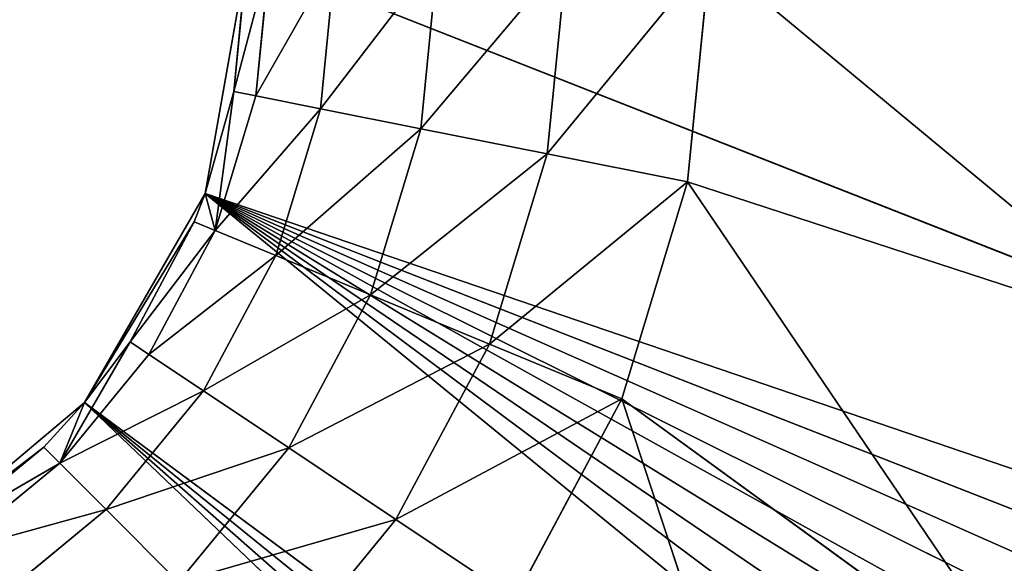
# Model space of a CAD drawing. Extents: x 14 to 217, y 27 to 186.
# Tile 416 of 656: x 84.2 to 86.33, y 78.59 to 79.76. Entities that reach past the tile are written whole.
import ezdxf

# ---------------------------------------------------------------- set-up
doc = ezdxf.new("R2010")
doc.units = 0
doc.header["$LTSCALE"] = 25.4
doc.layers.get('0').update_dxf_attribs({"color": 13, "linetype": 'CONTINUOUS'})

# ---------------------------------------------------------------- blocks, each defined once
blk = doc.blocks.new('PROFILE-RECESSED-T-CONNECT')
at = {"color": 0}
for p, q in [((72.2843, 14.7624, 107.3639), (72.0274, 14.7135, 107.1922)), ((72.2843, 14.7624, 107.3639), (72.0274, 14.7135, 107.1922)), ((72.5154, 14.7624, 106.9316), (72.0274, 14.7135, 107.1922)), ((72.5154, 14.7624, 106.9316), (72.0274, 14.7135, 107.1922)), ((72.5154, 14.7624, 106.9316), (72.2299, 14.7135, 106.8134)), ((72.5154, 14.7624, 106.9316), (72.2299, 14.7135, 106.8134)), ((72.6576, 14.7624, 106.4627), (72.2299, 14.7135, 106.8134)), ((72.6576, 14.7624, 106.4627), (72.2299, 14.7135, 106.8134)), ((72.5154, 14.7624, 106.9316), (72.2843, 14.7624, 107.3639)), ((72.5154, 14.7624, 106.9316), (72.2843, 14.7624, 107.3639)), ((72.6576, 14.7624, 106.4627), (72.3545, 14.7135, 106.4024)), ((72.6576, 14.7624, 106.4627), (72.3545, 14.7135, 106.4024)), ((72.7057, 14.7624, 105.9749), (72.3545, 14.7135, 106.4024)), ((72.7057, 14.7624, 105.9749), (72.3545, 14.7135, 106.4024)), ((72.6576, 14.7624, 106.4627), (72.5154, 14.7624, 106.9316)), ((72.5154, 14.7624, 106.9316), (73.4227, 14.7624, 107.5906)), ((72.5154, 14.7624, 106.9316), (73.4227, 14.7624, 107.5906)), ((72.5154, 14.7624, 106.9316), (72.9634, 14.7624, 108.289)), ((72.5154, 14.7624, 106.9316), (72.9634, 14.7624, 108.289)), ((72.6576, 14.7624, 106.4627), (72.5154, 14.7624, 106.9316)), ((72.7057, 14.7624, 105.9749), (72.6576, 14.7624, 106.4627)), ((72.6576, 14.7624, 106.4627), (73.7086, 14.7624, 106.8051)), ((72.6576, 14.7624, 106.4627), (73.7086, 14.7624, 106.8051)), ((72.6576, 14.7624, 106.4627), (73.4227, 14.7624, 107.5906)), ((72.6576, 14.7624, 106.4627), (73.4227, 14.7624, 107.5906)), ((72.7057, 14.7624, 105.9749), (72.6576, 14.7624, 106.4627)), ((72.7057, 14.7624, 105.9749), (73.7086, 14.7624, 106.8051)), ((72.7057, 14.7624, 105.9749), (73.7086, 14.7624, 106.8051)), ((72.0274, 14.7135, 107.1922), (71.5578, 14.5714, 107.3271)), ((72.0274, 14.7135, 107.1922), (71.5578, 14.5714, 107.3271)), ((71.7549, 14.7135, 107.5242), (72.0274, 14.7135, 107.1922)), ((71.7549, 14.7135, 107.5242), (72.0274, 14.7135, 107.1922)), ((72.0274, 14.7135, 107.1922), (71.7956, 14.5714, 107.0373)), ((72.0274, 14.7135, 107.1922), (71.7956, 14.5714, 107.0373)), ((72.2299, 14.7135, 106.8134), (71.7956, 14.5714, 107.0373)), ((72.2299, 14.7135, 106.8134), (71.7956, 14.5714, 107.0373)), ((72.2299, 14.7135, 106.8134), (71.9723, 14.5714, 106.7067)), ((72.2299, 14.7135, 106.8134), (71.9723, 14.5714, 106.7067)), ((72.3545, 14.7135, 106.4024), (71.9723, 14.5714, 106.7067)), ((72.3545, 14.7135, 106.4024), (71.9723, 14.5714, 106.7067)), ((72.0274, 14.7135, 107.1922), (72.2299, 14.7135, 106.8134)), ((72.0274, 14.7135, 107.1922), (72.2299, 14.7135, 106.8134)), ((72.3545, 14.7135, 106.4024), (72.0811, 14.5714, 106.348)), ((72.3545, 14.7135, 106.4024), (72.0811, 14.5714, 106.348)), ((72.3966, 14.7135, 105.9749), (72.0811, 14.5714, 106.348)), ((72.3966, 14.7135, 105.9749), (72.0811, 14.5714, 106.348)), ((72.2299, 14.7135, 106.8134), (72.3545, 14.7135, 106.4024)), ((72.2299, 14.7135, 106.8134), (72.3545, 14.7135, 106.4024)), ((72.3545, 14.7135, 106.4024), (72.3966, 14.7135, 105.9749)), ((72.3545, 14.7135, 106.4024), (72.3966, 14.7135, 105.9749)), ((71.5578, 14.5714, 107.3271), (71.4014, 14.3502, 107.1706)), ((71.5578, 14.5714, 107.3271), (71.4014, 14.3502, 107.1706)), ((71.7956, 14.5714, 107.0373), (71.4014, 14.3502, 107.1706)), ((71.7956, 14.5714, 107.0373), (71.4014, 14.3502, 107.1706)), ((71.5578, 14.5714, 107.3271), (71.7956, 14.5714, 107.0373)), ((71.5578, 14.5714, 107.3271), (71.7956, 14.5714, 107.0373)), ((71.7956, 14.5714, 107.0373), (71.6117, 14.3502, 106.9144)), ((71.7956, 14.5714, 107.0373), (71.6117, 14.3502, 106.9144)), ((71.9723, 14.5714, 106.7067), (71.6117, 14.3502, 106.9144)), ((71.9723, 14.5714, 106.7067), (71.6117, 14.3502, 106.9144)), ((71.9723, 14.5714, 106.7067), (71.7679, 14.3502, 106.622)), ((71.9723, 14.5714, 106.7067), (71.7679, 14.3502, 106.622)), ((72.0811, 14.5714, 106.348), (71.7679, 14.3502, 106.622)), ((72.0811, 14.5714, 106.348), (71.7679, 14.3502, 106.622)), ((71.7956, 14.5714, 107.0373), (71.9723, 14.5714, 106.7067)), ((71.7956, 14.5714, 107.0373), (71.9723, 14.5714, 106.7067)), ((72.0811, 14.5714, 106.348), (71.8642, 14.3502, 106.3048)), ((72.0811, 14.5714, 106.348), (71.8642, 14.3502, 106.3048)), ((72.1179, 14.5714, 105.9749), (71.8642, 14.3502, 106.3048)), ((72.1179, 14.5714, 105.9749), (71.8642, 14.3502, 106.3048)), ((71.9723, 14.5714, 106.7067), (72.0811, 14.5714, 106.348)), ((71.9723, 14.5714, 106.7067), (72.0811, 14.5714, 106.348)), ((72.0811, 14.5714, 106.348), (72.1179, 14.5714, 105.9749)), ((72.0811, 14.5714, 106.348), (72.1179, 14.5714, 105.9749)), ((71.4014, 14.3502, 107.1706), (71.0662, 14.0714, 107.2628)), ((71.4014, 14.3502, 107.1706), (71.0662, 14.0714, 107.2628)), ((71.1451, 14.3502, 107.3809), (71.4014, 14.3502, 107.1706)), ((71.1451, 14.3502, 107.3809), (71.4014, 14.3502, 107.1706)), ((71.4014, 14.3502, 107.1706), (71.3009, 14.0714, 107.0702)), ((71.4014, 14.3502, 107.1706), (71.3009, 14.0714, 107.0702)), ((71.6117, 14.3502, 106.9144), (71.3009, 14.0714, 107.0702)), ((71.6117, 14.3502, 106.9144), (71.3009, 14.0714, 107.0702)), ((71.4014, 14.3502, 107.1706), (71.6117, 14.3502, 106.9144)), ((71.4014, 14.3502, 107.1706), (71.6117, 14.3502, 106.9144)), ((71.6117, 14.3502, 106.9144), (71.4936, 14.0714, 106.8355)), ((71.6117, 14.3502, 106.9144), (71.4936, 14.0714, 106.8355)), ((71.7679, 14.3502, 106.622), (71.4936, 14.0714, 106.8355)), ((71.7679, 14.3502, 106.622), (71.4936, 14.0714, 106.8355)), ((71.6117, 14.3502, 106.9144), (71.7679, 14.3502, 106.622)), ((71.6117, 14.3502, 106.9144), (71.7679, 14.3502, 106.622)), ((71.7679, 14.3502, 106.622), (71.6367, 14.0714, 106.5677)), ((71.7679, 14.3502, 106.622), (71.6367, 14.0714, 106.5677)), ((71.8642, 14.3502, 106.3048), (71.6367, 14.0714, 106.5677)), ((71.8642, 14.3502, 106.3048), (71.6367, 14.0714, 106.5677)), ((71.8642, 14.3502, 106.3048), (71.7248, 14.0714, 106.2771)), ((71.8642, 14.3502, 106.3048), (71.7248, 14.0714, 106.2771)), ((71.8966, 14.3502, 105.9749), (71.7248, 14.0714, 106.2771)), ((71.8966, 14.3502, 105.9749), (71.7248, 14.0714, 106.2771)), ((71.7679, 14.3502, 106.622), (71.8642, 14.3502, 106.3048)), ((71.7679, 14.3502, 106.622), (71.8642, 14.3502, 106.3048)), ((71.8642, 14.3502, 106.3048), (71.8966, 14.3502, 105.9749)), ((71.8642, 14.3502, 106.3048), (71.8966, 14.3502, 105.9749)), ((71.039, 13.7624, 107.2221), (71.3009, 14.0714, 107.0702)), ((71.039, 13.7624, 107.2221), (71.3009, 14.0714, 107.0702)), ((71.0662, 14.0714, 107.2628), (71.3009, 14.0714, 107.0702)), ((71.0662, 14.0714, 107.2628), (71.3009, 14.0714, 107.0702)), ((71.2663, 13.7624, 107.0356), (71.3009, 14.0714, 107.0702)), ((71.2663, 13.7624, 107.0356), (71.3009, 14.0714, 107.0702)), ((71.3547, 13.7624, 106.9391), (71.3009, 14.0714, 107.0702)), ((71.3009, 14.0714, 107.0702), (71.4529, 13.7624, 106.8083)), ((71.3009, 14.0714, 107.0702), (71.4529, 13.7624, 106.8083)), ((71.3009, 14.0714, 107.0702), (71.4936, 14.0714, 106.8355)), ((71.3547, 13.7624, 106.9391), (71.3009, 14.0714, 107.0702)), ((71.3009, 14.0714, 107.0702), (71.4936, 14.0714, 106.8355)), ((71.4529, 13.7624, 106.8083), (71.6367, 14.0714, 106.5677)), ((71.4936, 14.0714, 106.8355), (71.4529, 13.7624, 106.8083)), ((71.4936, 14.0714, 106.8355), (71.4529, 13.7624, 106.8083)), ((71.4529, 13.7624, 106.8083), (71.6367, 14.0714, 106.5677)), ((71.4936, 14.0714, 106.8355), (71.6367, 14.0714, 106.5677)), ((71.4936, 14.0714, 106.8355), (71.6367, 14.0714, 106.5677)), ((71.5915, 13.7624, 106.549), (71.6367, 14.0714, 106.5677)), ((71.5915, 13.7624, 106.549), (71.6367, 14.0714, 106.5677)), ((71.6152, 13.7624, 106.488), (71.6367, 14.0714, 106.5677)), ((71.6152, 13.7624, 106.488), (71.6367, 14.0714, 106.5677)), ((71.6367, 14.0714, 106.5677), (71.6768, 13.7624, 106.2676)), ((71.6367, 14.0714, 106.5677), (71.7248, 14.0714, 106.2771)), ((71.6367, 14.0714, 106.5677), (71.6768, 13.7624, 106.2676)), ((71.6367, 14.0714, 106.5677), (71.7248, 14.0714, 106.2771)), ((71.7248, 14.0714, 106.2771), (71.6768, 13.7624, 106.2676)), ((71.7248, 14.0714, 106.2771), (71.6768, 13.7624, 106.2676)), ((71.7546, 14.0714, 105.9749), (71.6768, 13.7624, 106.2676)), ((71.7546, 14.0714, 105.9749), (71.6768, 13.7624, 106.2676)), ((71.7248, 14.0714, 106.2771), (71.7546, 14.0714, 105.9749)), ((71.7248, 14.0714, 106.2771), (71.7546, 14.0714, 105.9749)), ((70.9557, 4.5648, 107.274), (71.2663, 13.7624, 107.0356)), ((70.9557, 4.5648, 107.274), (71.2663, 13.7624, 107.0356)), ((71.039, 13.7624, 107.2221), (71.2663, 13.7624, 107.0356)), ((71.039, 13.7624, 107.2221), (71.2663, 13.7624, 107.0356)), ((71.3547, 4.5648, 106.9391), (71.2663, 13.7624, 107.0356)), ((71.2663, 13.7624, 107.0356), (71.3547, 13.7624, 106.9391)), ((71.3547, 4.5648, 106.9391), (71.2663, 13.7624, 107.0356)), ((71.2663, 13.7624, 107.0356), (71.3547, 13.7624, 106.9391)), ((71.3547, 13.7624, 106.9391), (71.3547, 4.5648, 106.9391)), ((71.3547, 13.7624, 106.9391), (71.4529, 13.7624, 106.8083)), ((71.4529, 13.7624, 106.8083), (71.3547, 4.5648, 106.9391)), ((71.3547, 13.7624, 106.9391), (71.3547, 4.5648, 106.9391)), ((71.4529, 13.7624, 106.8083), (71.3547, 4.5648, 106.9391)), ((71.5915, 13.7624, 106.549), (71.3547, 4.5648, 106.9391)), ((71.5915, 13.7624, 106.549), (71.3547, 4.5648, 106.9391)), ((71.3547, 13.7624, 106.9391), (71.4529, 13.7624, 106.8083)), ((71.4529, 13.7624, 106.8083), (71.5915, 13.7624, 106.549)), ((71.4529, 13.7624, 106.8083), (71.5915, 13.7624, 106.549)), ((71.5915, 13.7624, 106.549), (71.6152, 4.5648, 106.488)), ((71.5915, 13.7624, 106.549), (71.6152, 13.7624, 106.488)), ((71.5915, 13.7624, 106.549), (71.6152, 4.5648, 106.488)), ((71.5915, 13.7624, 106.549), (71.6152, 13.7624, 106.488)), ((71.6152, 13.7624, 106.488), (71.6152, 4.5648, 106.488)), ((71.6152, 13.7624, 106.488), (71.6152, 4.5648, 106.488)), ((71.6152, 13.7624, 106.488), (71.6768, 13.7624, 106.2676)), ((71.6768, 13.7624, 106.2676), (71.6152, 4.5648, 106.488)), ((71.6768, 13.7624, 106.2676), (71.6152, 4.5648, 106.488)), ((71.6152, 13.7624, 106.488), (71.6768, 13.7624, 106.2676)), ((71.6768, 13.7624, 106.2676), (71.7057, 4.5648, 105.9749)), ((71.6768, 13.7624, 106.2676), (71.7057, 4.5648, 105.9749)), ((71.6768, 13.7624, 106.2676), (71.7057, 13.7624, 105.9749)), ((71.6768, 13.7624, 106.2676), (71.7057, 13.7624, 105.9749)), ((70.9557, 4.5648, 107.274), (71.3547, 4.5648, 106.9391)), ((70.9557, 4.5648, 107.274), (71.3547, 4.5648, 106.9391)), ((71.3547, 4.5648, 106.9391), (78.6948, 4.5648, 113.9414)), ((71.3547, 4.5648, 106.9391), (78.6948, 4.5648, 113.9414)), ((71.3547, 4.5648, 106.9391), (79.1969, 4.5648, 113.8416)), ((80.141, 4.5648, 113.4505), (71.3547, 4.5648, 106.9391)), ((71.3547, 4.5648, 106.9391), (71.6152, 4.5648, 106.488)), ((80.141, 4.5648, 113.4505), (71.3547, 4.5648, 106.9391)), ((79.6818, 4.5648, 113.677), (71.3547, 4.5648, 106.9391)), ((79.6818, 4.5648, 113.677), (71.3547, 4.5648, 106.9391)), ((71.3547, 4.5648, 106.9391), (79.1969, 4.5648, 113.8416)), ((71.3547, 4.5648, 106.9391), (71.6152, 4.5648, 106.488)), ((81.8001, 4.5648, 111.5586), (71.6152, 4.5648, 106.488)), ((71.6152, 4.5648, 106.488), (81.9647, 4.5648, 111.0738)), ((82.0981, 4.5648, 110.0607), (71.6152, 4.5648, 106.488)), ((71.6152, 4.5648, 106.488), (71.7057, 4.5648, 105.9749)), ((82.0981, 4.5648, 110.0607), (71.6152, 4.5648, 106.488)), ((82.0646, 4.5648, 110.5717), (71.6152, 4.5648, 106.488)), ((82.0646, 4.5648, 110.5717), (71.6152, 4.5648, 106.488)), ((71.6152, 4.5648, 106.488), (81.9647, 4.5648, 111.0738)), ((81.5736, 4.5648, 112.0178), (71.6152, 4.5648, 106.488)), ((81.8001, 4.5648, 111.5586), (71.6152, 4.5648, 106.488)), ((81.5736, 4.5648, 112.0178), (71.6152, 4.5648, 106.488)), ((81.2892, 4.5648, 112.4436), (71.6152, 4.5648, 106.488)), ((81.2892, 4.5648, 112.4436), (71.6152, 4.5648, 106.488)), ((80.9516, 4.5648, 112.8285), (71.6152, 4.5648, 106.488)), ((80.5667, 4.5648, 113.1661), (71.6152, 4.5648, 106.488)), ((80.9516, 4.5648, 112.8285), (71.6152, 4.5648, 106.488)), ((80.5667, 4.5648, 113.1661), (71.6152, 4.5648, 106.488)), ((80.141, 4.5648, 113.4505), (71.6152, 4.5648, 106.488)), ((80.141, 4.5648, 113.4505), (71.6152, 4.5648, 106.488)), ((71.6152, 4.5648, 106.488), (71.7057, 4.5648, 105.9749)), ((82.0981, 4.5648, 110.0607), (71.7057, 4.5648, 105.9749)), ((82.0981, 4.5648, 110.0607), (71.7057, 4.5648, 105.9749))]:
    blk.add_line(p, q, dxfattribs=at)
mesh = blk.add_polyface(dxfattribs=at)
corners = [(71.7549, 14.7135, 107.5242), (72.2843, 14.7624, 107.3639), (72.0274, 14.7135, 107.1922)]
mesh.append_faces([[corners[k] for k in face] for face in [(0, 1, 2)]], dxfattribs={"color": 0})
mesh = blk.add_polyface(dxfattribs=at)
corners = [(72.2843, 14.7624, 107.3639), (72.5154, 14.7624, 106.9316), (72.0274, 14.7135, 107.1922)]
mesh.append_faces([[corners[k] for k in face] for face in [(0, 1, 2)]], dxfattribs={"color": 0})
mesh = blk.add_polyface(dxfattribs=at)
corners = [(72.0274, 14.7135, 107.1922), (72.5154, 14.7624, 106.9316), (72.2299, 14.7135, 106.8134)]
mesh.append_faces([[corners[k] for k in face] for face in [(0, 1, 2)]], dxfattribs={"color": 0})
mesh = blk.add_polyface(dxfattribs=at)
corners = [(72.5154, 14.7624, 106.9316), (72.6576, 14.7624, 106.4627), (72.2299, 14.7135, 106.8134)]
mesh.append_faces([[corners[k] for k in face] for face in [(0, 1, 2)]], dxfattribs={"color": 0})
mesh = blk.add_polyface(dxfattribs=at)
corners = [(72.2299, 14.7135, 106.8134), (72.6576, 14.7624, 106.4627), (72.3545, 14.7135, 106.4024)]
mesh.append_faces([[corners[k] for k in face] for face in [(0, 1, 2)]], dxfattribs={"color": 0})
mesh = blk.add_polyface(dxfattribs=at)
corners = [(72.9634, 14.7624, 108.289), (72.5154, 14.7624, 106.9316), (72.2843, 14.7624, 107.3639)]
mesh.append_faces([[corners[k] for k in face] for face in [(0, 1, 2)]], dxfattribs={"color": 0})
mesh = blk.add_polyface(dxfattribs=at)
corners = [(72.6576, 14.7624, 106.4627), (72.7057, 14.7624, 105.9749), (72.3545, 14.7135, 106.4024)]
mesh.append_faces([[corners[k] for k in face] for face in [(0, 1, 2)]], dxfattribs={"color": 0})
mesh = blk.add_polyface(dxfattribs=at)
corners = [(72.3545, 14.7135, 106.4024), (72.7057, 14.7624, 105.9749), (72.3966, 14.7135, 105.9749)]
mesh.append_faces([[corners[k] for k in face] for face in [(0, 1, 2)]], dxfattribs={"color": 0})
mesh = blk.add_polyface(dxfattribs=at)
corners = [(73.4227, 14.7624, 107.5906), (72.6576, 14.7624, 106.4627), (72.5154, 14.7624, 106.9316)]
mesh.append_faces([[corners[k] for k in face] for face in [(0, 1, 2)]], dxfattribs={"color": 0})
mesh = blk.add_polyface(dxfattribs=at)
corners = [(72.9634, 14.7624, 108.289), (73.4227, 14.7624, 107.5906), (72.5154, 14.7624, 106.9316)]
mesh.append_faces([[corners[k] for k in face] for face in [(0, 1, 2)]], dxfattribs={"color": 0})
mesh = blk.add_polyface(dxfattribs=at)
corners = [(73.7086, 14.7624, 106.8051), (72.7057, 14.7624, 105.9749), (72.6576, 14.7624, 106.4627)]
mesh.append_faces([[corners[k] for k in face] for face in [(0, 1, 2)]], dxfattribs={"color": 0})
mesh = blk.add_polyface(dxfattribs=at)
corners = [(73.4227, 14.7624, 107.5906), (73.7086, 14.7624, 106.8051), (72.6576, 14.7624, 106.4627)]
mesh.append_faces([[corners[k] for k in face] for face in [(0, 1, 2)]], dxfattribs={"color": 0})
mesh = blk.add_polyface(dxfattribs=at)
corners = [(73.7086, 14.7624, 106.8051), (73.8057, 14.7624, 105.9749), (72.7057, 14.7624, 105.9749)]
mesh.append_faces([[corners[k] for k in face] for face in [(0, 1, 2)]], dxfattribs={"color": 0})
mesh = blk.add_polyface(dxfattribs=at)
corners = [(71.7549, 14.7135, 107.5242), (72.0274, 14.7135, 107.1922), (71.5578, 14.5714, 107.3271)]
mesh.append_faces([[corners[k] for k in face] for face in [(0, 1, 2)]], dxfattribs={"color": 0})
mesh = blk.add_polyface(dxfattribs=at)
corners = [(71.5578, 14.5714, 107.3271), (72.0274, 14.7135, 107.1922), (71.7956, 14.5714, 107.0373)]
mesh.append_faces([[corners[k] for k in face] for face in [(0, 1, 2)]], dxfattribs={"color": 0})
mesh = blk.add_polyface(dxfattribs=at)
corners = [(72.0274, 14.7135, 107.1922), (72.2299, 14.7135, 106.8134), (71.7956, 14.5714, 107.0373)]
mesh.append_faces([[corners[k] for k in face] for face in [(0, 1, 2)]], dxfattribs={"color": 0})
mesh = blk.add_polyface(dxfattribs=at)
corners = [(71.7956, 14.5714, 107.0373), (72.2299, 14.7135, 106.8134), (71.9723, 14.5714, 106.7067)]
mesh.append_faces([[corners[k] for k in face] for face in [(0, 1, 2)]], dxfattribs={"color": 0})
mesh = blk.add_polyface(dxfattribs=at)
corners = [(72.2299, 14.7135, 106.8134), (72.3545, 14.7135, 106.4024), (71.9723, 14.5714, 106.7067)]
mesh.append_faces([[corners[k] for k in face] for face in [(0, 1, 2)]], dxfattribs={"color": 0})
mesh = blk.add_polyface(dxfattribs=at)
corners = [(71.9723, 14.5714, 106.7067), (72.3545, 14.7135, 106.4024), (72.0811, 14.5714, 106.348)]
mesh.append_faces([[corners[k] for k in face] for face in [(0, 1, 2)]], dxfattribs={"color": 0})
mesh = blk.add_polyface(dxfattribs=at)
corners = [(72.3545, 14.7135, 106.4024), (72.3966, 14.7135, 105.9749), (72.0811, 14.5714, 106.348)]
mesh.append_faces([[corners[k] for k in face] for face in [(0, 1, 2)]], dxfattribs={"color": 0})
mesh = blk.add_polyface(dxfattribs=at)
corners = [(72.0811, 14.5714, 106.348), (72.3966, 14.7135, 105.9749), (72.1179, 14.5714, 105.9749)]
mesh.append_faces([[corners[k] for k in face] for face in [(0, 1, 2)]], dxfattribs={"color": 0})
mesh = blk.add_polyface(dxfattribs=at)
corners = [(71.1451, 14.3502, 107.3809), (71.5578, 14.5714, 107.3271), (71.4014, 14.3502, 107.1706)]
mesh.append_faces([[corners[k] for k in face] for face in [(0, 1, 2)]], dxfattribs={"color": 0})
mesh = blk.add_polyface(dxfattribs=at)
corners = [(71.5578, 14.5714, 107.3271), (71.7956, 14.5714, 107.0373), (71.4014, 14.3502, 107.1706)]
mesh.append_faces([[corners[k] for k in face] for face in [(0, 1, 2)]], dxfattribs={"color": 0})
mesh = blk.add_polyface(dxfattribs=at)
corners = [(71.4014, 14.3502, 107.1706), (71.7956, 14.5714, 107.0373), (71.6117, 14.3502, 106.9144)]
mesh.append_faces([[corners[k] for k in face] for face in [(0, 1, 2)]], dxfattribs={"color": 0})
mesh = blk.add_polyface(dxfattribs=at)
corners = [(71.7956, 14.5714, 107.0373), (71.9723, 14.5714, 106.7067), (71.6117, 14.3502, 106.9144)]
mesh.append_faces([[corners[k] for k in face] for face in [(0, 1, 2)]], dxfattribs={"color": 0})
mesh = blk.add_polyface(dxfattribs=at)
corners = [(71.6117, 14.3502, 106.9144), (71.9723, 14.5714, 106.7067), (71.7679, 14.3502, 106.622)]
mesh.append_faces([[corners[k] for k in face] for face in [(0, 1, 2)]], dxfattribs={"color": 0})
mesh = blk.add_polyface(dxfattribs=at)
corners = [(71.9723, 14.5714, 106.7067), (72.0811, 14.5714, 106.348), (71.7679, 14.3502, 106.622)]
mesh.append_faces([[corners[k] for k in face] for face in [(0, 1, 2)]], dxfattribs={"color": 0})
mesh = blk.add_polyface(dxfattribs=at)
corners = [(71.7679, 14.3502, 106.622), (72.0811, 14.5714, 106.348), (71.8642, 14.3502, 106.3048)]
mesh.append_faces([[corners[k] for k in face] for face in [(0, 1, 2)]], dxfattribs={"color": 0})
mesh = blk.add_polyface(dxfattribs=at)
corners = [(72.1179, 14.5714, 105.9749), (71.8642, 14.3502, 106.3048), (72.0811, 14.5714, 106.348)]
mesh.append_faces([[corners[k] for k in face] for face in [(0, 1, 2)]], dxfattribs={"color": 0})
mesh = blk.add_polyface(dxfattribs=at)
corners = [(72.1179, 14.5714, 105.9749), (71.8966, 14.3502, 105.9749), (71.8642, 14.3502, 106.3048)]
mesh.append_faces([[corners[k] for k in face] for face in [(0, 1, 2)]], dxfattribs={"color": 0})
mesh = blk.add_polyface(dxfattribs=at)
corners = [(71.4014, 14.3502, 107.1706), (71.0662, 14.0714, 107.2628), (71.1451, 14.3502, 107.3809)]
mesh.append_faces([[corners[k] for k in face] for face in [(0, 1, 2)]], dxfattribs={"color": 0})
mesh = blk.add_polyface(dxfattribs=at)
corners = [(71.4014, 14.3502, 107.1706), (71.3009, 14.0714, 107.0702), (71.0662, 14.0714, 107.2628)]
mesh.append_faces([[corners[k] for k in face] for face in [(0, 1, 2)]], dxfattribs={"color": 0})
mesh = blk.add_polyface(dxfattribs=at)
corners = [(71.6117, 14.3502, 106.9144), (71.3009, 14.0714, 107.0702), (71.4014, 14.3502, 107.1706)]
mesh.append_faces([[corners[k] for k in face] for face in [(0, 1, 2)]], dxfattribs={"color": 0})
mesh = blk.add_polyface(dxfattribs=at)
corners = [(71.6117, 14.3502, 106.9144), (71.4936, 14.0714, 106.8355), (71.3009, 14.0714, 107.0702)]
mesh.append_faces([[corners[k] for k in face] for face in [(0, 1, 2)]], dxfattribs={"color": 0})
mesh = blk.add_polyface(dxfattribs=at)
corners = [(71.7679, 14.3502, 106.622), (71.4936, 14.0714, 106.8355), (71.6117, 14.3502, 106.9144)]
mesh.append_faces([[corners[k] for k in face] for face in [(0, 1, 2)]], dxfattribs={"color": 0})
mesh = blk.add_polyface(dxfattribs=at)
corners = [(71.7679, 14.3502, 106.622), (71.6367, 14.0714, 106.5677), (71.4936, 14.0714, 106.8355)]
mesh.append_faces([[corners[k] for k in face] for face in [(0, 1, 2)]], dxfattribs={"color": 0})
mesh = blk.add_polyface(dxfattribs=at)
corners = [(71.8642, 14.3502, 106.3048), (71.6367, 14.0714, 106.5677), (71.7679, 14.3502, 106.622)]
mesh.append_faces([[corners[k] for k in face] for face in [(0, 1, 2)]], dxfattribs={"color": 0})
mesh = blk.add_polyface(dxfattribs=at)
corners = [(71.8642, 14.3502, 106.3048), (71.7248, 14.0714, 106.2771), (71.6367, 14.0714, 106.5677)]
mesh.append_faces([[corners[k] for k in face] for face in [(0, 1, 2)]], dxfattribs={"color": 0})
mesh = blk.add_polyface(dxfattribs=at)
corners = [(71.8966, 14.3502, 105.9749), (71.7248, 14.0714, 106.2771), (71.8642, 14.3502, 106.3048)]
mesh.append_faces([[corners[k] for k in face] for face in [(0, 1, 2)]], dxfattribs={"color": 0})
mesh = blk.add_polyface(dxfattribs=at)
corners = [(71.8966, 14.3502, 105.9749), (71.7546, 14.0714, 105.9749), (71.7248, 14.0714, 106.2771)]
mesh.append_faces([[corners[k] for k in face] for face in [(0, 1, 2)]], dxfattribs={"color": 0})
mesh = blk.add_polyface(dxfattribs=at)
corners = [(71.3009, 14.0714, 107.0702), (71.2663, 13.7624, 107.0356), (71.039, 13.7624, 107.2221)]
mesh.append_faces([[corners[k] for k in face] for face in [(0, 1, 2)]], dxfattribs={"color": 0})
mesh = blk.add_polyface(dxfattribs=at)
corners = [(71.3009, 14.0714, 107.0702), (71.039, 13.7624, 107.2221), (71.0662, 14.0714, 107.2628)]
mesh.append_faces([[corners[k] for k in face] for face in [(0, 1, 2)]], dxfattribs={"color": 0})
mesh = blk.add_polyface(dxfattribs=at)
corners = [(71.3009, 14.0714, 107.0702), (71.3547, 13.7624, 106.9391), (71.2663, 13.7624, 107.0356)]
mesh.append_faces([[corners[k] for k in face] for face in [(0, 1, 2)]], dxfattribs={"color": 0})
mesh = blk.add_polyface(dxfattribs=at)
corners = [(71.3009, 14.0714, 107.0702), (71.4529, 13.7624, 106.8083), (71.3547, 13.7624, 106.9391)]
mesh.append_faces([[corners[k] for k in face] for face in [(0, 1, 2)]], dxfattribs={"color": 0})
mesh = blk.add_polyface(dxfattribs=at)
corners = [(71.4936, 14.0714, 106.8355), (71.4529, 13.7624, 106.8083), (71.3009, 14.0714, 107.0702)]
mesh.append_faces([[corners[k] for k in face] for face in [(0, 1, 2)]], dxfattribs={"color": 0})
mesh = blk.add_polyface(dxfattribs=at)
corners = [(71.6367, 14.0714, 106.5677), (71.5915, 13.7624, 106.549), (71.4529, 13.7624, 106.8083)]
mesh.append_faces([[corners[k] for k in face] for face in [(0, 1, 2)]], dxfattribs={"color": 0})
mesh = blk.add_polyface(dxfattribs=at)
corners = [(71.6367, 14.0714, 106.5677), (71.4529, 13.7624, 106.8083), (71.4936, 14.0714, 106.8355)]
mesh.append_faces([[corners[k] for k in face] for face in [(0, 1, 2)]], dxfattribs={"color": 0})
mesh = blk.add_polyface(dxfattribs=at)
corners = [(71.6367, 14.0714, 106.5677), (71.6152, 13.7624, 106.488), (71.5915, 13.7624, 106.549)]
mesh.append_faces([[corners[k] for k in face] for face in [(0, 1, 2)]], dxfattribs={"color": 0})
mesh = blk.add_polyface(dxfattribs=at)
corners = [(71.6367, 14.0714, 106.5677), (71.6768, 13.7624, 106.2676), (71.6152, 13.7624, 106.488)]
mesh.append_faces([[corners[k] for k in face] for face in [(0, 1, 2)]], dxfattribs={"color": 0})
mesh = blk.add_polyface(dxfattribs=at)
corners = [(71.7248, 14.0714, 106.2771), (71.6768, 13.7624, 106.2676), (71.6367, 14.0714, 106.5677)]
mesh.append_faces([[corners[k] for k in face] for face in [(0, 1, 2)]], dxfattribs={"color": 0})
mesh = blk.add_polyface(dxfattribs=at)
corners = [(71.7546, 14.0714, 105.9749), (71.6768, 13.7624, 106.2676), (71.7248, 14.0714, 106.2771)]
mesh.append_faces([[corners[k] for k in face] for face in [(0, 1, 2)]], dxfattribs={"color": 0})
mesh = blk.add_polyface(dxfattribs=at)
corners = [(71.7546, 14.0714, 105.9749), (71.7057, 13.7624, 105.9749), (71.6768, 13.7624, 106.2676)]
mesh.append_faces([[corners[k] for k in face] for face in [(0, 1, 2)]], dxfattribs={"color": 0})
mesh = blk.add_polyface(dxfattribs=at)
corners = [(71.3547, 4.5648, 106.9391), (70.9557, 4.5648, 107.274), (71.2663, 13.7624, 107.0356)]
mesh.append_faces([[corners[k] for k in face] for face in [(0, 1, 2)]], dxfattribs={"color": 0})
mesh = blk.add_polyface(dxfattribs=at)
corners = [(71.2663, 13.7624, 107.0356), (70.9557, 4.5648, 107.274), (71.039, 13.7624, 107.2221)]
mesh.append_faces([[corners[k] for k in face] for face in [(0, 1, 2)]], dxfattribs={"color": 0})
mesh = blk.add_polyface(dxfattribs=at)
corners = [(71.3547, 13.7624, 106.9391), (71.3547, 4.5648, 106.9391), (71.2663, 13.7624, 107.0356)]
mesh.append_faces([[corners[k] for k in face] for face in [(0, 1, 2)]], dxfattribs={"color": 0})
mesh = blk.add_polyface(dxfattribs=at)
corners = [(71.4529, 13.7624, 106.8083), (71.3547, 4.5648, 106.9391), (71.3547, 13.7624, 106.9391)]
mesh.append_faces([[corners[k] for k in face] for face in [(0, 1, 2)]], dxfattribs={"color": 0})
mesh = blk.add_polyface(dxfattribs=at)
corners = [(71.5915, 13.7624, 106.549), (71.3547, 4.5648, 106.9391), (71.4529, 13.7624, 106.8083)]
mesh.append_faces([[corners[k] for k in face] for face in [(0, 1, 2)]], dxfattribs={"color": 0})
mesh = blk.add_polyface(dxfattribs=at)
corners = [(71.5915, 13.7624, 106.549), (71.6152, 4.5648, 106.488), (71.3547, 4.5648, 106.9391)]
mesh.append_faces([[corners[k] for k in face] for face in [(0, 1, 2)]], dxfattribs={"color": 0})
mesh = blk.add_polyface(dxfattribs=at)
corners = [(71.6152, 13.7624, 106.488), (71.6152, 4.5648, 106.488), (71.5915, 13.7624, 106.549)]
mesh.append_faces([[corners[k] for k in face] for face in [(0, 1, 2)]], dxfattribs={"color": 0})
mesh = blk.add_polyface(dxfattribs=at)
corners = [(71.6768, 13.7624, 106.2676), (71.6152, 4.5648, 106.488), (71.6152, 13.7624, 106.488)]
mesh.append_faces([[corners[k] for k in face] for face in [(0, 1, 2)]], dxfattribs={"color": 0})
mesh = blk.add_polyface(dxfattribs=at)
corners = [(71.6768, 13.7624, 106.2676), (71.7057, 4.5648, 105.9749), (71.6152, 4.5648, 106.488)]
mesh.append_faces([[corners[k] for k in face] for face in [(0, 1, 2)]], dxfattribs={"color": 0})
mesh = blk.add_polyface(dxfattribs=at)
corners = [(71.7057, 13.7624, 105.9749), (71.7057, 4.5648, 105.9749), (71.6768, 13.7624, 106.2676)]
mesh.append_faces([[corners[k] for k in face] for face in [(0, 1, 2)]], dxfattribs={"color": 0})
mesh = blk.add_polyface(dxfattribs=at)
corners = [(78.1839, 4.5648, 113.9749), (70.4661, 4.5648, 107.4521), (70.9557, 4.5648, 107.274)]
mesh.append_faces([[corners[k] for k in face] for face in [(0, 1, 2)]], dxfattribs={"color": 0})
mesh = blk.add_polyface(dxfattribs=at)
corners = [(78.1839, 4.5648, 113.9749), (70.9557, 4.5648, 107.274), (78.6948, 4.5648, 113.9414)]
mesh.append_faces([[corners[k] for k in face] for face in [(0, 1, 2)]], dxfattribs={"color": 0})
mesh = blk.add_polyface(dxfattribs=at)
corners = [(78.6948, 4.5648, 113.9414), (70.9557, 4.5648, 107.274), (71.3547, 4.5648, 106.9391)]
mesh.append_faces([[corners[k] for k in face] for face in [(0, 1, 2)]], dxfattribs={"color": 0})
mesh = blk.add_polyface(dxfattribs=at)
corners = [(78.6948, 4.5648, 113.9414), (71.3547, 4.5648, 106.9391), (79.1969, 4.5648, 113.8416)]
mesh.append_faces([[corners[k] for k in face] for face in [(0, 1, 2)]], dxfattribs={"color": 0})
mesh = blk.add_polyface(dxfattribs=at)
corners = [(80.141, 4.5648, 113.4505), (71.3547, 4.5648, 106.9391), (71.6152, 4.5648, 106.488)]
mesh.append_faces([[corners[k] for k in face] for face in [(0, 1, 2)]], dxfattribs={"color": 0})
mesh = blk.add_polyface(dxfattribs=at)
corners = [(79.6818, 4.5648, 113.677), (71.3547, 4.5648, 106.9391), (80.141, 4.5648, 113.4505)]
mesh.append_faces([[corners[k] for k in face] for face in [(0, 1, 2)]], dxfattribs={"color": 0})
mesh = blk.add_polyface(dxfattribs=at)
corners = [(79.1969, 4.5648, 113.8416), (71.3547, 4.5648, 106.9391), (79.6818, 4.5648, 113.677)]
mesh.append_faces([[corners[k] for k in face] for face in [(0, 1, 2)]], dxfattribs={"color": 0})
mesh = blk.add_polyface(dxfattribs=at)
corners = [(81.8001, 4.5648, 111.5586), (71.6152, 4.5648, 106.488), (81.9647, 4.5648, 111.0738)]
mesh.append_faces([[corners[k] for k in face] for face in [(0, 1, 2)]], dxfattribs={"color": 0})
mesh = blk.add_polyface(dxfattribs=at)
corners = [(82.0981, 4.5648, 110.0607), (71.6152, 4.5648, 106.488), (71.7057, 4.5648, 105.9749)]
mesh.append_faces([[corners[k] for k in face] for face in [(0, 1, 2)]], dxfattribs={"color": 0})
mesh = blk.add_polyface(dxfattribs=at)
corners = [(82.0646, 4.5648, 110.5717), (71.6152, 4.5648, 106.488), (82.0981, 4.5648, 110.0607)]
mesh.append_faces([[corners[k] for k in face] for face in [(0, 1, 2)]], dxfattribs={"color": 0})
mesh = blk.add_polyface(dxfattribs=at)
corners = [(81.9647, 4.5648, 111.0738), (71.6152, 4.5648, 106.488), (82.0646, 4.5648, 110.5717)]
mesh.append_faces([[corners[k] for k in face] for face in [(0, 1, 2)]], dxfattribs={"color": 0})
mesh = blk.add_polyface(dxfattribs=at)
corners = [(81.5736, 4.5648, 112.0178), (71.6152, 4.5648, 106.488), (81.8001, 4.5648, 111.5586)]
mesh.append_faces([[corners[k] for k in face] for face in [(0, 1, 2)]], dxfattribs={"color": 0})
mesh = blk.add_polyface(dxfattribs=at)
corners = [(81.2892, 4.5648, 112.4436), (71.6152, 4.5648, 106.488), (81.5736, 4.5648, 112.0178)]
mesh.append_faces([[corners[k] for k in face] for face in [(0, 1, 2)]], dxfattribs={"color": 0})
mesh = blk.add_polyface(dxfattribs=at)
corners = [(80.9516, 4.5648, 112.8285), (71.6152, 4.5648, 106.488), (81.2892, 4.5648, 112.4436)]
mesh.append_faces([[corners[k] for k in face] for face in [(0, 1, 2)]], dxfattribs={"color": 0})
mesh = blk.add_polyface(dxfattribs=at)
corners = [(80.5667, 4.5648, 113.1661), (71.6152, 4.5648, 106.488), (80.9516, 4.5648, 112.8285)]
mesh.append_faces([[corners[k] for k in face] for face in [(0, 1, 2)]], dxfattribs={"color": 0})
mesh = blk.add_polyface(dxfattribs=at)
corners = [(80.141, 4.5648, 113.4505), (71.6152, 4.5648, 106.488), (80.5667, 4.5648, 113.1661)]
mesh.append_faces([[corners[k] for k in face] for face in [(0, 1, 2)]], dxfattribs={"color": 0})
mesh = blk.add_polyface(dxfattribs=at)
corners = [(82.0981, 4.5648, 110.0607), (71.7057, 4.5648, 105.9749), (82.0981, 4.5648, 101.8891)]
mesh.append_faces([[corners[k] for k in face] for face in [(0, 1, 2)]], dxfattribs={"color": 0})
mesh = blk.add_polyface(dxfattribs=at)
corners = [(81.0469, 2.0001, 121), (53.8539, 2.0001, 106.75), (53.3049, 2.0001, 107.299)]
mesh.append_faces([[corners[k] for k in face] for face in [(0, 1, 2)]], dxfattribs={"color": 0})
mesh = blk.add_polyface(dxfattribs=at)
corners = [(84.0469, 2.0001, 118), (54.0549, 2.0001, 106), (53.8539, 2.0001, 106.75)]
mesh.append_faces([[corners[k] for k in face] for face in [(0, 1, 2)]], dxfattribs={"color": 0})
mesh = blk.add_polyface(dxfattribs=at)
corners = [(83.8185, 2.0001, 119.148), (84.0469, 2.0001, 118), (53.8539, 2.0001, 106.75)]
mesh.append_faces([[corners[k] for k in face] for face in [(0, 1, 2)]], dxfattribs={"color": 0})
mesh = blk.add_polyface(dxfattribs=at)
corners = [(82.1949, 2.0001, 120.7716), (83.8185, 2.0001, 119.148), (53.8539, 2.0001, 106.75)]
mesh.append_faces([[corners[k] for k in face] for face in [(0, 1, 2)]], dxfattribs={"color": 0})
mesh = blk.add_polyface(dxfattribs=at)
corners = [(81.0469, 2.0001, 121), (82.1949, 2.0001, 120.7716), (53.8539, 2.0001, 106.75)]
mesh.append_faces([[corners[k] for k in face] for face in [(0, 1, 2)]], dxfattribs={"color": 0})
mesh = blk.add_polyface(dxfattribs=at)
corners = [(84.0469, 2.0001, 118), (84.0469, 2.0001, 94), (54.0549, 2.0001, 106)]
mesh.append_faces([[corners[k] for k in face] for face in [(0, 1, 2)]], dxfattribs={"color": 0})
mesh = blk.add_polyface(dxfattribs=at)
corners = [(81.0469, 0.8001, 121), (53.3049, 0.8001, 107.299), (53.8539, 0.8001, 106.75)]
mesh.append_faces([[corners[k] for k in face] for face in [(0, 1, 2)]], dxfattribs={"color": 0})
mesh = blk.add_polyface(dxfattribs=at)
corners = [(83.1682, 0.8001, 120.1213), (53.8539, 0.8001, 106.75), (83.8185, 0.8001, 119.148)]
mesh.append_faces([[corners[k] for k in face] for face in [(0, 1, 2)]], dxfattribs={"color": 0})
mesh = blk.add_polyface(dxfattribs=at)
corners = [(53.8539, 0.8001, 106.75), (54.0549, 0.8001, 106), (84.0469, 0.8001, 94)]
mesh.append_faces([[corners[k] for k in face] for face in [(0, 1, 2)]], dxfattribs={"color": 0})
mesh = blk.add_polyface(dxfattribs=at)
corners = [(84.0469, 0.8001, 118), (53.8539, 0.8001, 106.75), (84.0469, 0.8001, 94)]
mesh.append_faces([[corners[k] for k in face] for face in [(0, 1, 2)]], dxfattribs={"color": 0})
mesh = blk.add_polyface(dxfattribs=at)
corners = [(83.8185, 0.8001, 119.148), (53.8539, 0.8001, 106.75), (84.0469, 0.8001, 118)]
mesh.append_faces([[corners[k] for k in face] for face in [(0, 1, 2)]], dxfattribs={"color": 0})
mesh = blk.add_polyface(dxfattribs=at)
corners = [(81.0469, 0.8001, 121), (53.8539, 0.8001, 106.75), (82.1949, 0.8001, 120.7716)]
mesh.append_faces([[corners[k] for k in face] for face in [(0, 1, 2)]], dxfattribs={"color": 0})
mesh = blk.add_polyface(dxfattribs=at)
corners = [(82.1949, 0.8001, 120.7716), (53.8539, 0.8001, 106.75), (83.1682, 0.8001, 120.1213)]
mesh.append_faces([[corners[k] for k in face] for face in [(0, 1, 2)]], dxfattribs={"color": 0})

msp = doc.modelspace()

# ---------------------------------------------------------------- block references
at = {"color": 7, "extrusion": (0, -1, -3.33067e-16)}
msp.add_blockref('PROFILE-RECESSED-T-CONNECT', (12.9862, -56.4217, -185.8719), dxfattribs=at)

doc.saveas('drawing.dxf')
